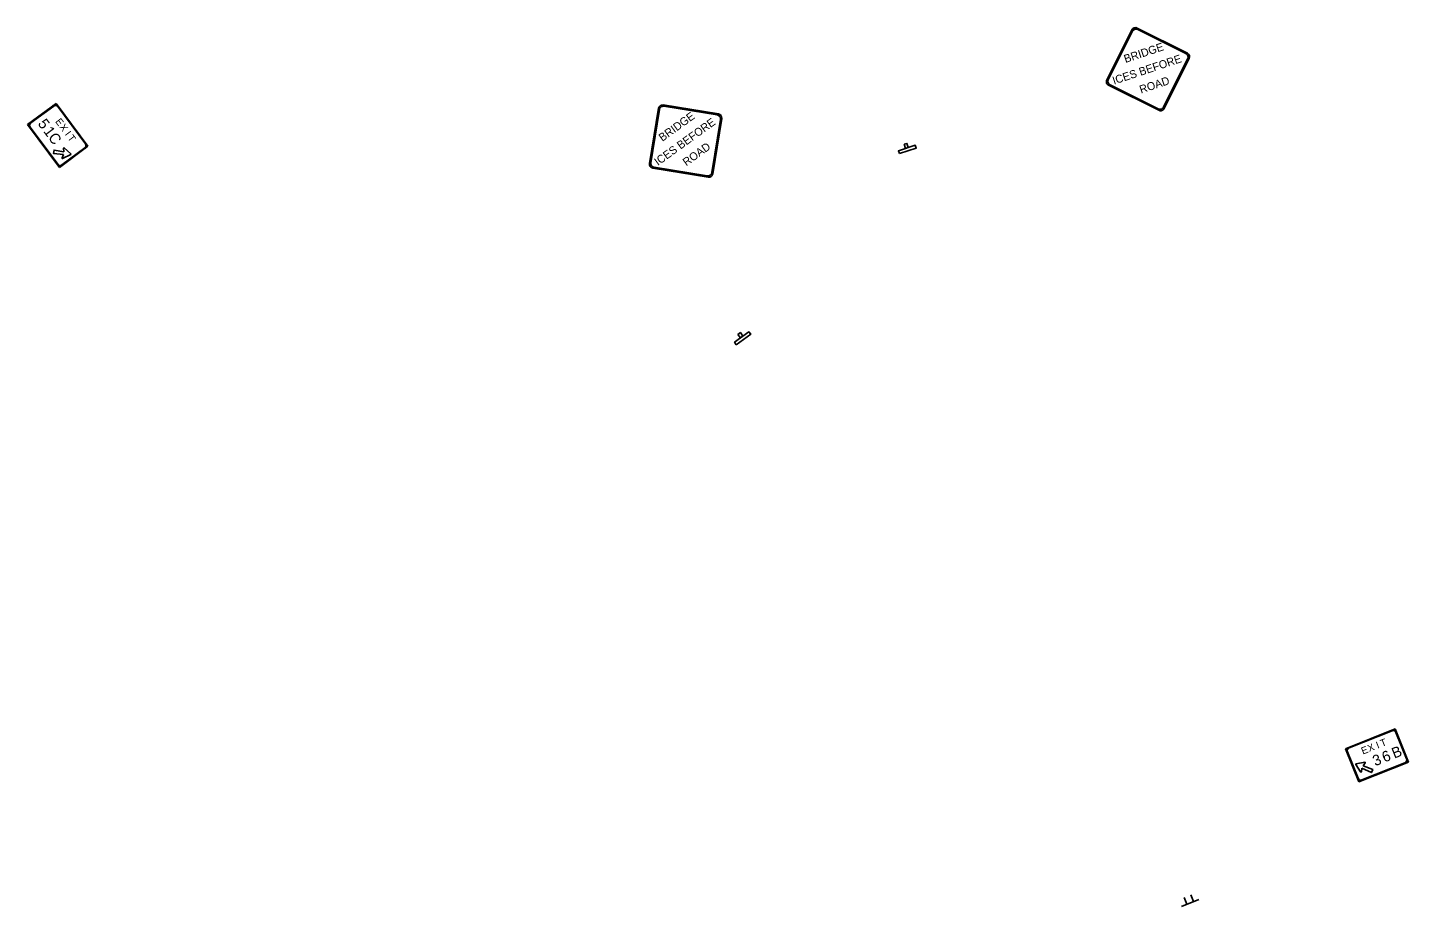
# Model space of a CAD drawing. Extents: x 1581789 to 1622364, y 1043167 to 1103486.
# Drawn here: x 1610907 to 1611684, y 1093118 to 1093613 of the extents above; entities that cross this region are included whole.
import ezdxf

# ---------------------------------------------------------------- set-up
doc = ezdxf.new("R2010")
doc.units = 0
doc.layers.add('new 1B', color=7, linetype='Continuous')
doc.layers.add('RD_PD_PaveDit', color=7, linetype='Continuous')

msp = doc.modelspace()

# ---------------------------------------------------------------- linework, layer by layer
at = {"layer": 'new 1B'}
for p, q in [((1611528.31, 1093611.26), (1611514.22, 1093583.08)), ((1611559.5, 1093598.19), (1611531.32, 1093612.27)), ((1611558.67, 1093597.91), (1611531.6, 1093611.43)), ((1611528.59, 1093610.42), (1611515.06, 1093583.36)), ((1611546.15, 1093567.83), (1611559.67, 1093594.89)), ((1611546.43, 1093566.99), (1611560.51, 1093595.17)), ((1611516.07, 1093580.34), (1611543.13, 1093566.82)), ((1611515.23, 1093580.07), (1611543.41, 1093565.99)), ((1611262.17, 1093567.13), (1611257.17, 1093536.02)), ((1611262.68, 1093566.41), (1611257.88, 1093536.54)), ((1611295.85, 1093563.99), (1611264.75, 1093568.99)), ((1611295.13, 1093563.47), (1611265.26, 1093568.27)), ((1611292.19, 1093531.02), (1611297, 1093560.89)), ((1611292.71, 1093530.31), (1611297.71, 1093561.41)), ((1611259.74, 1093533.96), (1611289.61, 1093529.16)), ((1611259.03, 1093533.44), (1611290.13, 1093528.45))]:
    msp.add_line(p, q, dxfattribs=at)
for points in [[(1611397.6, 1093541.62), (1611407.08, 1093544.79), (1611406.55, 1093546.37), (1611397.07, 1093543.21)], [(1611400.23, 1093546.9), (1611401.81, 1093547.42), (1611402.6, 1093545.05), (1611401.02, 1093544.52)], [(1611305.9, 1093434.19), (1611314, 1093440.05), (1611313.03, 1093441.4), (1611304.92, 1093435.54)], [(1611306.84, 1093440.01), (1611308.19, 1093440.99), (1611309.65, 1093438.96), (1611308.3, 1093437.98)]]:
    msp.add_lwpolyline(points, close=True, dxfattribs=at)
for centre, start, end in [((1611530.32, 1093610.26), 63.4724, 153.44708), ((1611530.6, 1093609.42), 63.45801, 153.44708), ((1611557.66, 1093595.89), 333.44708, 63.43949), ((1611558.5, 1093596.18), 333.44708, 63.41838), ((1611516.24, 1093582.08), 153.44708, 243.45977), ((1611517.07, 1093582.36), 153.44708, 243.46408), ((1611264.39, 1093566.77), 80.88939, 170.86407), ((1611264.91, 1093566.05), 80.87501, 170.86407), ((1611544.14, 1093568.83), 243.43517, 333.44708), ((1611544.42, 1093568), 243.39402, 333.44708), ((1611294.77, 1093561.25), 350.86407, 80.85649), ((1611295.49, 1093561.77), 350.86407, 80.83538), ((1611259.39, 1093535.67), 170.86407, 260.87677), ((1611260.1, 1093536.18), 170.86407, 260.88108), ((1611289.97, 1093531.38), 260.85217, 350.86407), ((1611290.49, 1093530.67), 260.81102, 350.86407)]:
    msp.add_arc(centre, 2.25, start, end, dxfattribs=at)
at = {"layer": 'RD_PD_PaveDit'}
for p, q in [((1610923.52, 1093569.88), (1610907.47, 1093557.95)), ((1610917.1, 1093565.11), (1610917.1, 1093565.11)), ((1610917.3, 1093564.84), (1610917.3, 1093564.84)), ((1610941.42, 1093545.81), (1610923.52, 1093569.88)), ((1610907.47, 1093557.95), (1610925.37, 1093533.87)), ((1610907.47, 1093557.95), (1610907.47, 1093557.95)), ((1610919.4, 1093541.9), (1610919.4, 1093541.9)), ((1610925.37, 1093533.87), (1610941.42, 1093545.81)), ((1611676.37, 1093218.09), (1611648.5, 1093206.98)), ((1611683.78, 1093199.51), (1611676.37, 1093218.09)), ((1611648.5, 1093206.98), (1611655.91, 1093188.4)), ((1611651.47, 1093199.55), (1611651.47, 1093199.55)), ((1611655.91, 1093188.4), (1611683.78, 1093199.51)), ((1611665.2, 1093192.1), (1611665.2, 1093192.1)), ((1611655.91, 1093188.4), (1611655.91, 1093188.4)), ((1611565.88, 1093122.19), (1611556.19, 1093118.33)), ((1611559.25, 1093119.55), (1611557.77, 1093123.26)), ((1611562.98, 1093121.04), (1611561.5, 1093124.74))]:
    msp.add_line(p, q, dxfattribs=at)
for points in [[(1610922.12, 1093568.42), (1610909.28, 1093558.88)], [(1610939.96, 1093547.21), (1610924.45, 1093568.08)], [(1610924.72, 1093568.28), (1610940.23, 1093547.41)], [(1610908.93, 1093556.55), (1610924.44, 1093535.68)], [(1610922.05, 1093541.7), (1610922.34, 1093543.68), (1610927.83, 1093542.62)], [(1610927.61, 1093541.13), (1610922.05, 1093541.7), (1610922.05, 1093541.7)], [(1610926.78, 1093535.34), (1610939.62, 1093544.88)], [(1610927.63, 1093544.65), (1610927.83, 1093542.62)], [(1610931.76, 1093541.49), (1610928.04, 1093544.86)], [(1610927.61, 1093541.13), (1610926.83, 1093539.24)], [(1610927.17, 1093538.92), (1610931.7, 1093541.08)], [(1611650.36, 1093207.72), (1611674.51, 1093217.35)], [(1611674.64, 1093217.04), (1611650.48, 1093207.41)], [(1611682.73, 1093201.24), (1611676.8, 1093216.11)], [(1611649.55, 1093205.24), (1611655.48, 1093190.38)], [(1611654.18, 1093198.16), (1611656.9, 1093193.94)], [(1611659.27, 1093199.46), (1611654.34, 1093198.54)], [(1611657.36, 1093194.04), (1611657.69, 1093196.06)], [(1611657.64, 1093189.45), (1611681.8, 1093199.08)], [(1611663.74, 1093195.35), (1611662.95, 1093193.53), (1611657.69, 1093196.06)], [(1611658.28, 1093197.43), (1611659.52, 1093199.06)], [(1611658.28, 1093197.43), (1611663.74, 1093195.35), (1611663.74, 1093195.35)]]:
    msp.add_lwpolyline(points, dxfattribs=at)
for centre, radius, start, end in [((1610923.11, 1093567.08), 2, 36.6258, 126.62544), ((1610923.11, 1093567.08), 1.67, 36.6258, 126.62544), ((1610910.27, 1093557.54), 2, 126.62544, 216.62565), ((1610910.27, 1093557.54), 1.67, 126.62544, 216.62565), ((1610927.88, 1093544.67), 0.25, 47.80364, 185.58795), ((1610931.59, 1093541.3), 0.25, 295.44746, 47.80333), ((1610938.62, 1093546.22), 1.67, 306.62559, 36.6258), ((1610938.62, 1093546.22), 2, 306.62559, 36.6258), ((1610925.78, 1093536.67), 2, 216.62565, 306.62586), ((1610925.78, 1093536.67), 1.67, 216.62565, 306.62586), ((1610927.06, 1093539.15), 0.25, 157.66371, 295.44746), ((1611675.25, 1093215.49), 2, 21.73435, 111.73456), ((1611675.25, 1093215.49), 1.67, 21.73435, 111.73456), ((1611651.1, 1093205.86), 2, 111.73456, 201.7342), ((1611651.1, 1093205.86), 1.67, 111.73456, 201.7342), ((1611681.18, 1093200.63), 1.67, 291.73441, 21.73462), ((1611681.18, 1093200.63), 2, 291.73441, 21.73462), ((1611654.39, 1093198.29), 0.25, 100.55615, 212.91203), ((1611657.11, 1093194.08), 0.25, 212.91203, 350.69635), ((1611659.32, 1093199.21), 0.25, 322.7721, 100.55642), ((1611657.03, 1093191), 2, 201.7342, 291.73441), ((1611657.03, 1093191), 1.67, 201.7342, 291.73441)]:
    msp.add_arc(centre, radius, start, end, dxfattribs=at)

# ---------------------------------------------------------------- texts
at = {"layer": 'new 1B'}
for s, rotation, p in [('BRIDGE', 18.4471, (1611524.72, 1093592.59)), ('ICES BEFORE', 18.4471, (1611518.27, 1093580.39)), ('ROAD', 18.4471, (1611533.45, 1093575.39)), ('BRIDGE', 35.8641, (1611264.33, 1093548.24)), ('ICES BEFORE', 35.8641, (1611261.84, 1093534.66)), ('ROAD', 35.8641, (1611277.81, 1093534.44))]:
    msp.add_text(s, height=4.5, rotation=rotation, dxfattribs=at).set_placement(p)
at = {"layer": 'RD_PD_PaveDit'}
for s, height, rotation, p in [('5', 6, 306.62559, (1610912.93, 1093558.43)), ('E', 4, 306.62559, (1610922.81, 1093559.66)), ('X', 4, 306.62559, (1610925.12, 1093556.56)), ('1', 6, 306.62559, (1610916.1, 1093554.16)), ('C', 6, 306.62559, (1610918.7, 1093550.67)), ('I', 4, 306.62559, (1610928.15, 1093552.48)), ('T', 4, 306.62559, (1610929.69, 1093550.41)), ('E', 4, 21.73435, (1611658.2, 1093203.67)), ('X', 4, 21.73435, (1611661.79, 1093205.1)), ('I', 4, 21.73435, (1611666.51, 1093206.98)), ('T', 4, 21.73435, (1611668.9, 1093207.94)), ('B', 6, 21.73435, (1611675.84, 1093201.37)), ('3', 6, 21.73435, (1611665.11, 1093197.09)), ('6', 6, 21.73435, (1611670.34, 1093199.18))]:
    msp.add_text(s, height=height, rotation=rotation, dxfattribs=at).set_placement(p)

doc.saveas('drawing.dxf')
